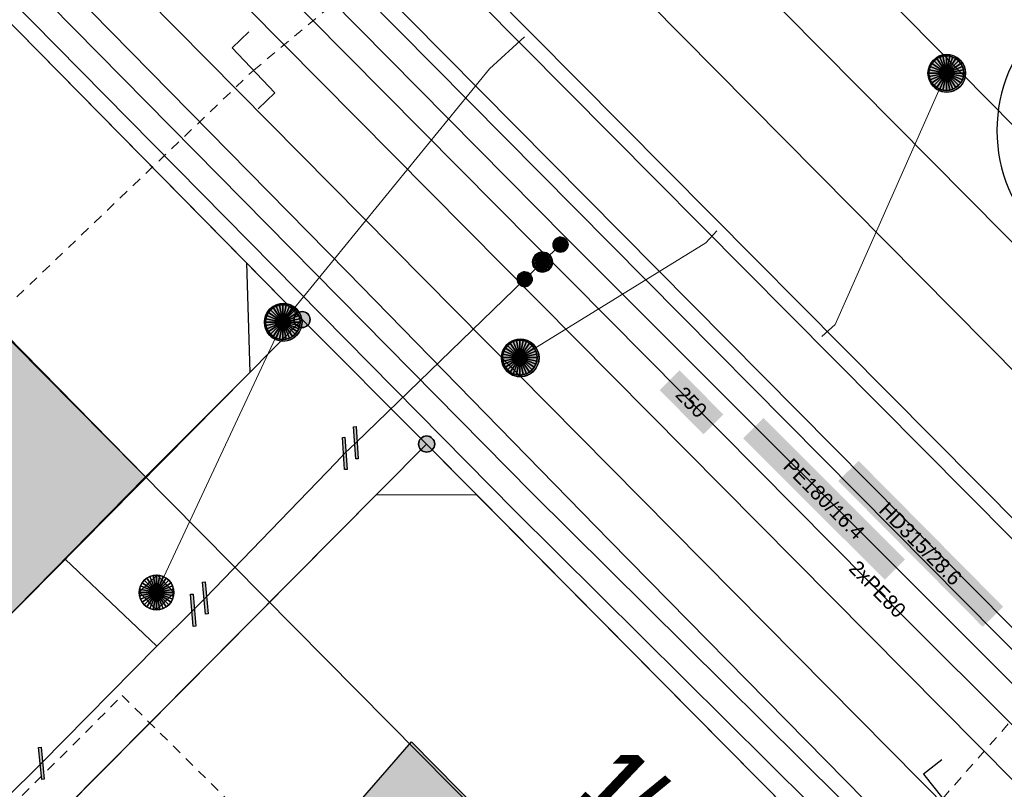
# Model space of a CAD drawing. Header units: metres. Extents: x 2695560 to 2696939, y 1260491 to 1262050.
# Tile 437 of 656: x 2695955 to 2695975, y 1261001 to 1261017. Entities that reach past the tile are written whole.
import ezdxf

# ---------------------------------------------------------------- set-up
doc = ezdxf.new("R2010")
doc.units = ezdxf.units.M
doc.linetypes.add('AUSGEZOGEN', pattern=[0])
doc.linetypes.add('VERDECKT2_S2', pattern=[0.36, 0.2, -0.16])
for name, color, linetype in [('XR$1$AV_Gebäudeflächen (BB)', 7, 'AUSGEZOGEN'), ('XR$1$AV_Grenzpunkte', 7, 'AUSGEZOGEN'), ('XR$1$AV_Grundstück-Nr.', 7, 'AUSGEZOGEN'), ('XR$1$AV_Linien (BB)', 7, 'AUSGEZOGEN'), ('XR$1$AW_LK_Schachtdeckel', 24, 'AUSGEZOGEN'), ('XR$1$AW_LK_Zwischenpunkt', 24, 'AUSGEZOGEN'), ('XR$1$GA_LK_Absperrarmatur', 32, 'AUSGEZOGEN'), ('XR$1$GA_LK_Rohrleitungsteil', 32, 'AUSGEZOGEN'), ('XR$1$GR_Baum', 94, 'AUSGEZOGEN'), ('XR$1$Liegenschaftsgrenzen', 7, 'AUSGEZOGEN'), ('XR$1$PFAV', 255, 'AUSGEZOGEN'), ('XR$1$PFAW', 255, 'AUSGEZOGEN'), ('XR$1$PFGA', 255, 'AUSGEZOGEN'), ('XR$1$RP_Abstandslinie', 7, 'AUSGEZOGEN')]:
    doc.layers.add(name, color=color, linetype=linetype)
for name, color, linetype, lineweight in [('XR$2$ABW-Linie-M-ungenau-tot', 6, 'AUSGEZOGEN', 18), ('XR$2$ABW-Linie-R-genau', 4, 'AUSGEZOGEN', 18), ('XR$2$ABW-Linie-R-ungenau', 4, 'VERDECKT2_S2', 18), ('XR$2$ABW-LinieFlaeche-R-genau', 4, 'AUSGEZOGEN', 18), ('XR$2$ABW-Punkt', 6, 'AUSGEZOGEN', 18), ('XR$2$ELE-Flaeche-oberirdisch', 1, 'AUSGEZOGEN', 18), ('XR$2$ELE-LinieFlaeche-genau', 1, 'AUSGEZOGEN', 18), ('XR$2$GAS-Linie-genau', 12, 'AUSGEZOGEN', 18), ('XR$2$GAS-LinieFlaeche-genau', 12, 'AUSGEZOGEN', 18), ('XR$2$GAS-Punkt', 12, 'AUSGEZOGEN', 18), ('XR$2$KOM-Linie-U-genau', 91, 'AUSGEZOGEN', 18), ('XR$2$WAS-Linie-genau', 5, 'AUSGEZOGEN', 18), ('XR$2$WAS-Linie-ungenau', 5, 'VERDECKT2_S2', 18), ('XR$2$WEI-Text', 59, 'AUSGEZOGEN', 18)]:
    doc.layers.add(name, color=color, linetype=linetype, lineweight=lineweight)
doc.styles.add('ARIAL', font='arial.ttf')
doc.styles.add('TXT', font='txt')

# ---------------------------------------------------------------- blocks, each defined once
blk = doc.blocks.new('COMPLEXOBJECT_640')
at = {"layer": 'XR$1$AV_Linien (BB)', "color": 7, "linetype": 'AUSGEZOGEN', "transparency": 33554687}
blk.add_line((5861.945, 11113.508), (5974.447, 10999.729), dxfattribs=at)
blk = doc.blocks.new('COMPLEXOBJECT_677')
at = {"layer": 'XR$1$AV_Linien (BB)', "color": 7, "linetype": 'AUSGEZOGEN', "transparency": 33554687}
blk.add_line((5963.713, 11007.306), (5974.95, 10995.95), dxfattribs=at)
blk = doc.blocks.new('COMPLEXOBJECT_694')
at = {"layer": 'XR$1$AV_Linien (BB)', "color": 7, "linetype": 'AUSGEZOGEN', "transparency": 33554687}
blk.add_lwpolyline([(5912.247, 11077.728), (5935.776, 11053.992), (5977.849, 11011.384)], dxfattribs=at)
blk = doc.blocks.new('COMPLEXOBJECT_1191')
at = {"layer": 'XR$1$Liegenschaftsgrenzen', "color": 7, "linetype": 'AUSGEZOGEN', "transparency": 33554687}
blk.add_line((5962.71, 11008.32), (5974.95, 10995.95), dxfattribs=at)
blk = doc.blocks.new('BAV15')
at = {"layer": 'XR$1$PFAV', "transparency": 33554687}
blk.add_hatch(color=7, dxfattribs=at).paths.add_polyline_path([(0.5, 0), (0.49, 0.101), (0.459, 0.197), (0.41, 0.286), (0.344, 0.362), (0.264, 0.424), (0.174, 0.469), (0.076, 0.494), (-0.025, 0.499), (-0.125, 0.484), (-0.22, 0.449), (-0.306, 0.395), (-0.379, 0.326), (-0.437, 0.243), (-0.477, 0.15), (-0.497, 0.051), (-0.497, -0.051), (-0.477, -0.15), (-0.437, -0.243), (-0.379, -0.326), (-0.306, -0.395), (-0.22, -0.449), (-0.125, -0.484), (-0.025, -0.499), (0.076, -0.494), (0.174, -0.469), (0.264, -0.424), (0.344, -0.362), (0.41, -0.286), (0.459, -0.197), (0.49, -0.101)])
at = {"color": 7, "transparency": 33554687}
for start, end in [(90, 270), (270, 90)]:
    blk.add_arc((0, 0), 0.5, start, end, dxfattribs=at)
at = {"layer": 'XR$1$PFAV', "transparency": 33554687}
blk.add_circle((0, 0), 0.5, dxfattribs=at)
blk = doc.blocks.new('WBGR1')
at = {"color": 94, "transparency": 33554687}
for radius, start, end in [(1, 90, 270), (1, 270, 90), (0.05, 90, 270), (0.05, 270, 90)]:
    blk.add_arc((0, 0), radius, start, end, dxfattribs=at)
blk = doc.blocks.new('BAW2093')
at = {"transparency": 33554687}
blk.add_lwpolyline([(-0.375, -0.5), (0, -0.5), (0, 0.5), (0.375, 0.5)], dxfattribs=at)
blk = doc.blocks.new('BAW2088')
at = {"layer": 'XR$1$PFAW', "transparency": 33554687}
blk.add_hatch(color=253, dxfattribs=at).paths.add_polyline_path([(0.51, 0), (0.5, 0.101), (0.47, 0.197), (0.421, 0.286), (0.355, 0.362), (0.275, 0.424), (0.184, 0.469), (0.086, 0.494), (-0.015, 0.499), (-0.115, 0.484), (-0.21, 0.449), (-0.296, 0.395), (-0.369, 0.326), (-0.427, 0.243), (-0.467, 0.15), (-0.487, 0.051), (-0.487, -0.051), (-0.467, -0.15), (-0.427, -0.243), (-0.369, -0.326), (-0.296, -0.395), (-0.21, -0.449), (-0.115, -0.484), (-0.015, -0.499), (0.086, -0.494), (0.184, -0.469), (0.275, -0.424), (0.355, -0.362), (0.421, -0.286), (0.47, -0.197), (0.5, -0.101)])
at = {"transparency": 33554687}
for start, end in [(91.1948, 268.8052), (268.8052, 91.1948)]:
    blk.add_arc((0.01, 0), 0.5, start, end, dxfattribs=at)
at = {"layer": 'XR$1$PFAW', "transparency": 33554687}
blk.add_circle((0.01, 0), 0.5, dxfattribs=at)
blk = doc.blocks.new('BAW2089')
at = {"layer": 'XR$1$PFAW', "transparency": 33554687}
blk.add_hatch(color=7, dxfattribs=at).paths.add_polyline_path([(-0.5, 0.5), (-0.5, -0.5), (0.5, -0.5), (0.5, 0.5)])
at = {"transparency": 33554687}
blk.add_lwpolyline([(-0.5, 0.5), (0.5, 0.5), (0.5, -0.5), (-0.5, -0.5), (-0.5, 0.5)], close=True, dxfattribs=at)
at = {"layer": 'XR$1$PFAW', "transparency": 33554687}
blk.add_lwpolyline([(-0.5, 0.5), (0.5, 0.5), (0.5, -0.5), (-0.5, -0.5), (-0.5, 0.5)], close=True, dxfattribs=at)
blk = doc.blocks.new('BGA2013')
at = {"transparency": 33554687}
blk.add_hatch(color=36, dxfattribs=at).paths.add_polyline_path([(-0.291, -0.409), (0.352, 0.357), (0.291, 0.409), (-0.352, -0.357)])
at = {"color": 32, "transparency": 33554687}
blk.add_lwpolyline([(-0.291, -0.409), (-0.352, -0.357), (0.291, 0.409), (0.352, 0.357), (-0.291, -0.409)], close=True, dxfattribs=at)
blk = doc.blocks.new('BGA965')
at = {"layer": 'XR$1$PFGA', "transparency": 33554687}
blk.add_hatch(color=7, dxfattribs=at).paths.add_polyline_path([(0.5, 0), (0.49, 0.101), (0.459, 0.197), (0.41, 0.286), (0.344, 0.362), (0.264, 0.424), (0.174, 0.469), (0.076, 0.494), (-0.025, 0.499), (-0.125, 0.484), (-0.22, 0.449), (-0.306, 0.395), (-0.379, 0.326), (-0.437, 0.243), (-0.477, 0.15), (-0.497, 0.051), (-0.497, -0.051), (-0.477, -0.15), (-0.437, -0.243), (-0.379, -0.326), (-0.306, -0.395), (-0.22, -0.449), (-0.125, -0.484), (-0.025, -0.499), (0.076, -0.494), (0.174, -0.469), (0.264, -0.424), (0.344, -0.362), (0.41, -0.286), (0.459, -0.197), (0.49, -0.101)])
at = {"color": 32, "transparency": 33554687}
blk.add_line((0, 0.5), (0, -0.5), dxfattribs=at)
for start, end in [(90, 270), (270, 90)]:
    blk.add_arc((0, 0), 0.5, start, end, dxfattribs=at)
at = {"layer": 'XR$1$PFGA', "transparency": 33554687}
blk.add_circle((0, 0), 0.5, dxfattribs=at)
blk = doc.blocks.new('GAS-ABSPERRORGAN')
at = {"layer": 'XR$2$GAS-Punkt', "linetype": 'AUSGEZOGEN', "lineweight": 25, "transparency": 33554687}
blk.add_line((0, 200, 2500), (0, -200, 2500), dxfattribs=at)
for points in [[(0, 200, 2500), (0, 0, 2500), (-39, 196, 2500)], [(0, 200), (0, 0), (-39, 196)], [(0, 200, 2500), (0, 200), (-39, 196), (-39, 196, 2500)], [(39, 196, 2500), (0, 0, 2500), (0, 200, 2500)], [(39, 196), (0, 0), (0, 200)], [(39, 196, 2500), (39, 196), (0, 200), (0, 200, 2500)], [(-196, 39, 2500), (0, 0, 2500), (-200, 0, 2500)], [(-196, 39), (0, 0), (-200, 0)], [(-196, 39, 2500), (-196, 39), (-200, 0), (-200, 0, 2500)], [(-200, 0, 2500), (0, 0, 2500), (-196, -39, 2500)], [(-200, 0), (0, 0), (-196, -39)], [(-185, 77, 2500), (0, 0, 2500), (-196, 39, 2500)], [(-185, 77), (0, 0), (-196, 39)], [(-185, 77, 2500), (-185, 77), (-196, 39), (-196, 39, 2500)], [(-196, -39, 2500), (0, 0, 2500), (-185, -77, 2500)], [(-196, -39), (0, 0), (-185, -77)], [(-166, 111, 2500), (0, 0, 2500), (-185, 77, 2500)], [(-166, 111), (0, 0), (-185, 77)], [(-166, 111, 2500), (-166, 111), (-185, 77), (-185, 77, 2500)], [(-185, -77, 2500), (0, 0, 2500), (-166, -111, 2500)], [(-185, -77), (0, 0), (-166, -111)], [(-141, 141, 2500), (0, 0, 2500), (-166, 111, 2500)], [(-141, 141), (0, 0), (-166, 111)], [(-141, 141, 2500), (-141, 141), (-166, 111), (-166, 111, 2500)], [(-166, -111, 2500), (0, 0, 2500), (-141, -141, 2500)], [(-166, -111), (0, 0), (-141, -141)], [(-111, 166, 2500), (0, 0, 2500), (-141, 141, 2500)], [(-111, 166), (0, 0), (-141, 141)], [(-111, 166, 2500), (-111, 166), (-141, 141), (-141, 141, 2500)], [(-141, -141, 2500), (0, 0, 2500), (-111, -166, 2500)], [(-141, -141), (0, 0), (-111, -166)], [(-77, 185, 2500), (0, 0, 2500), (-111, 166, 2500)], [(-77, 185), (0, 0), (-111, 166)], [(-77, 185, 2500), (-77, 185), (-111, 166), (-111, 166, 2500)], [(-111, -166, 2500), (0, 0, 2500), (-77, -185, 2500)], [(-111, -166), (0, 0), (-77, -185)], [(-39, 196, 2500), (0, 0, 2500), (-77, 185, 2500)], [(-39, 196), (0, 0), (-77, 185)], [(-39, 196, 2500), (-39, 196), (-77, 185), (-77, 185, 2500)], [(-77, -185, 2500), (0, 0, 2500), (-39, -196, 2500)], [(-77, -185), (0, 0), (-39, -196)], [(-39, -196, 2500), (0, 0, 2500), (0, -200, 2500)], [(-39, -196), (0, 0), (0, -200)], [(77, 185, 2500), (0, 0, 2500), (39, 196, 2500)], [(77, 185), (0, 0), (39, 196)], [(111, 166, 2500), (0, 0, 2500), (77, 185, 2500)], [(111, 166), (0, 0), (77, 185)], [(141, 141, 2500), (0, 0, 2500), (111, 166, 2500)], [(141, 141), (0, 0), (111, 166)], [(166, 111, 2500), (0, 0, 2500), (141, 141, 2500)], [(166, 111), (0, 0), (141, 141)], [(185, 77, 2500), (0, 0, 2500), (166, 111, 2500)], [(185, 77), (0, 0), (166, 111)], [(196, 39, 2500), (0, 0, 2500), (185, 77, 2500)], [(196, 39), (0, 0), (185, 77)], [(200, 0, 2500), (0, 0, 2500), (196, 39, 2500)], [(200, 0), (0, 0), (196, 39)], [(0, -200, 2500), (0, 0, 2500), (39, -196, 2500)], [(39, -196, 2500), (0, 0, 2500), (77, -185, 2500)], [(77, -185, 2500), (0, 0, 2500), (111, -166, 2500)], [(111, -166, 2500), (0, 0, 2500), (141, -141, 2500)], [(141, -141, 2500), (0, 0, 2500), (166, -111, 2500)], [(166, -111, 2500), (0, 0, 2500), (185, -77, 2500)], [(185, -77, 2500), (0, 0, 2500), (196, -39, 2500)], [(196, -39, 2500), (0, 0, 2500), (200, 0, 2500)], [(0, -200), (0, 0), (39, -196)], [(39, -196), (0, 0), (77, -185)], [(77, -185), (0, 0), (111, -166)], [(111, -166), (0, 0), (141, -141)], [(141, -141), (0, 0), (166, -111)], [(166, -111), (0, 0), (185, -77)], [(185, -77), (0, 0), (196, -39)], [(196, -39), (0, 0), (200, 0)], [(77, 185, 2500), (77, 185), (39, 196), (39, 196, 2500)], [(111, 166, 2500), (111, 166), (77, 185), (77, 185, 2500)], [(141, 141, 2500), (141, 141), (111, 166), (111, 166, 2500)], [(166, 111, 2500), (166, 111), (141, 141), (141, 141, 2500)], [(185, 77, 2500), (185, 77), (166, 111), (166, 111, 2500)], [(196, 39, 2500), (196, 39), (185, 77), (185, 77, 2500)], [(200, 0, 2500), (200, 0), (196, 39), (196, 39, 2500)], [(-200, 0, 2500), (-200, 0), (-196, -39), (-196, -39, 2500)], [(-196, -39, 2500), (-196, -39), (-185, -77), (-185, -77, 2500)], [(-185, -77, 2500), (-185, -77), (-166, -111), (-166, -111, 2500)], [(-166, -111, 2500), (-166, -111), (-141, -141), (-141, -141, 2500)], [(-141, -141, 2500), (-141, -141), (-111, -166), (-111, -166, 2500)], [(-111, -166, 2500), (-111, -166), (-77, -185), (-77, -185, 2500)], [(-77, -185, 2500), (-77, -185), (-39, -196), (-39, -196, 2500)], [(-39, -196, 2500), (-39, -196), (0, -200), (0, -200, 2500)], [(0, -200, 2500), (0, -200), (39, -196), (39, -196, 2500)], [(39, -196, 2500), (39, -196), (77, -185), (77, -185, 2500)], [(77, -185, 2500), (77, -185), (111, -166), (111, -166, 2500)], [(111, -166, 2500), (111, -166), (141, -141), (141, -141, 2500)], [(141, -141, 2500), (141, -141), (166, -111), (166, -111, 2500)], [(166, -111, 2500), (166, -111), (185, -77), (185, -77, 2500)], [(185, -77, 2500), (185, -77), (196, -39), (196, -39, 2500)], [(196, -39, 2500), (196, -39), (200, 0), (200, 0, 2500)]]:
    blk.add_3dface(points, dxfattribs=at)
blk = doc.blocks.new('GAS-BOGEN_VERTIKAL')
at = {"layer": 'XR$2$GAS-Punkt', "linetype": 'AUSGEZOGEN', "true_color": 0xc50000, "transparency": 33554687}
blk.add_hatch(color=12, dxfattribs=at).paths.add_polyline_path([(0, -150), (15, -149), (30, -147), (45, -143), (59, -138), (73, -131), (86, -123), (98, -114), (109, -103), (119, -92), (127, -79), (135, -66), (141, -52), (145, -38), (148, -23), (150, -8), (150, 8), (148, 23), (145, 38), (141, 52), (135, 66), (127, 79), (119, 92), (109, 103), (98, 114), (86, 123), (73, 131), (59, 138), (45, 143), (30, 147), (15, 149), (0, 150), (-15, 149), (-30, 147), (-45, 143), (-59, 138), (-73, 131), (-86, 123), (-98, 114), (-109, 103), (-119, 92), (-127, 79), (-135, 66), (-141, 52), (-145, 38), (-148, 23), (-150, 8), (-150, -8), (-148, -23), (-145, -38), (-141, -52), (-135, -66), (-127, -79), (-119, -92), (-109, -103), (-98, -114), (-86, -123), (-73, -131), (-59, -138), (-45, -143), (-30, -147), (-15, -149)])
at = {"layer": 'XR$2$GAS-Punkt', "linetype": 'AUSGEZOGEN', "lineweight": 25, "transparency": 33554687}
for points in [[(-147, 29, 2500), (0, 0, 2500), (-150, 0, 2500)], [(-147, 29), (0, 0), (-150, 0)], [(-147, 29, 2500), (-147, 29), (-150, 0), (-150, 0, 2500)], [(-150, 0, 2500), (0, 0, 2500), (-147, -29, 2500)], [(-150, 0), (0, 0), (-147, -29)], [(-139, 57, 2500), (0, 0, 2500), (-147, 29, 2500)], [(-139, 57), (0, 0), (-147, 29)], [(-139, 57, 2500), (-139, 57), (-147, 29), (-147, 29, 2500)], [(-147, -29, 2500), (0, 0, 2500), (-139, -57, 2500)], [(-147, -29), (0, 0), (-139, -57)], [(-125, 83, 2500), (0, 0, 2500), (-139, 57, 2500)], [(-125, 83), (0, 0), (-139, 57)], [(-125, 83, 2500), (-125, 83), (-139, 57), (-139, 57, 2500)], [(-139, -57, 2500), (0, 0, 2500), (-125, -83, 2500)], [(-139, -57), (0, 0), (-125, -83)], [(-106, 106, 2500), (0, 0, 2500), (-125, 83, 2500)], [(-106, 106), (0, 0), (-125, 83)], [(-106, 106, 2500), (-106, 106), (-125, 83), (-125, 83, 2500)], [(-125, -83, 2500), (0, 0, 2500), (-106, -106, 2500)], [(-125, -83), (0, 0), (-106, -106)], [(-83, 125, 2500), (0, 0, 2500), (-106, 106, 2500)], [(-83, 125), (0, 0), (-106, 106)], [(-83, 125, 2500), (-83, 125), (-106, 106), (-106, 106, 2500)], [(-106, -106, 2500), (0, 0, 2500), (-83, -125, 2500)], [(-106, -106), (0, 0), (-83, -125)], [(-57, 139, 2500), (0, 0, 2500), (-83, 125, 2500)], [(-57, 139), (0, 0), (-83, 125)], [(-57, 139, 2500), (-57, 139), (-83, 125), (-83, 125, 2500)], [(-83, -125, 2500), (0, 0, 2500), (-57, -139, 2500)], [(-83, -125), (0, 0), (-57, -139)], [(-29, 147, 2500), (0, 0, 2500), (-57, 139, 2500)], [(-29, 147), (0, 0), (-57, 139)], [(-29, 147, 2500), (-29, 147), (-57, 139), (-57, 139, 2500)], [(-57, -139, 2500), (0, 0, 2500), (-29, -147, 2500)], [(-57, -139), (0, 0), (-29, -147)], [(0, 150, 2500), (0, 0, 2500), (-29, 147, 2500)], [(0, 150), (0, 0), (-29, 147)], [(0, 150, 2500), (0, 150), (-29, 147), (-29, 147, 2500)], [(-29, -147, 2500), (0, 0, 2500), (0, -150, 2500)], [(-29, -147), (0, 0), (0, -150)], [(29, 147, 2500), (0, 0, 2500), (0, 150, 2500)], [(29, 147), (0, 0), (0, 150)], [(29, 147, 2500), (29, 147), (0, 150), (0, 150, 2500)], [(57, 139, 2500), (0, 0, 2500), (29, 147, 2500)], [(57, 139), (0, 0), (29, 147)], [(83, 125, 2500), (0, 0, 2500), (57, 139, 2500)], [(83, 125), (0, 0), (57, 139)], [(106, 106, 2500), (0, 0, 2500), (83, 125, 2500)], [(106, 106), (0, 0), (83, 125)], [(125, 83, 2500), (0, 0, 2500), (106, 106, 2500)], [(125, 83), (0, 0), (106, 106)], [(139, 57, 2500), (0, 0, 2500), (125, 83, 2500)], [(139, 57), (0, 0), (125, 83)], [(147, 29, 2500), (0, 0, 2500), (139, 57, 2500)], [(147, 29), (0, 0), (139, 57)], [(150, 0, 2500), (0, 0, 2500), (147, 29, 2500)], [(150, 0), (0, 0), (147, 29)], [(0, -150, 2500), (0, 0, 2500), (29, -147, 2500)], [(29, -147, 2500), (0, 0, 2500), (57, -139, 2500)], [(57, -139, 2500), (0, 0, 2500), (83, -125, 2500)], [(83, -125, 2500), (0, 0, 2500), (106, -106, 2500)], [(106, -106, 2500), (0, 0, 2500), (125, -83, 2500)], [(125, -83, 2500), (0, 0, 2500), (139, -57, 2500)], [(139, -57, 2500), (0, 0, 2500), (147, -29, 2500)], [(147, -29, 2500), (0, 0, 2500), (150, 0, 2500)], [(0, -150), (0, 0), (29, -147)], [(29, -147), (0, 0), (57, -139)], [(57, -139), (0, 0), (83, -125)], [(83, -125), (0, 0), (106, -106)], [(106, -106), (0, 0), (125, -83)], [(125, -83), (0, 0), (139, -57)], [(139, -57), (0, 0), (147, -29)], [(147, -29), (0, 0), (150, 0)], [(57, 139, 2500), (57, 139), (29, 147), (29, 147, 2500)], [(83, 125, 2500), (83, 125), (57, 139), (57, 139, 2500)], [(106, 106, 2500), (106, 106), (83, 125), (83, 125, 2500)], [(125, 83, 2500), (125, 83), (106, 106), (106, 106, 2500)], [(139, 57, 2500), (139, 57), (125, 83), (125, 83, 2500)], [(147, 29, 2500), (147, 29), (139, 57), (139, 57, 2500)], [(150, 0, 2500), (150, 0), (147, 29), (147, 29, 2500)], [(-150, 0, 2500), (-150, 0), (-147, -29), (-147, -29, 2500)], [(-147, -29, 2500), (-147, -29), (-139, -57), (-139, -57, 2500)], [(-139, -57, 2500), (-139, -57), (-125, -83), (-125, -83, 2500)], [(-125, -83, 2500), (-125, -83), (-106, -106), (-106, -106, 2500)], [(-106, -106, 2500), (-106, -106), (-83, -125), (-83, -125, 2500)], [(-83, -125, 2500), (-83, -125), (-57, -139), (-57, -139, 2500)], [(-57, -139, 2500), (-57, -139), (-29, -147), (-29, -147, 2500)], [(-29, -147, 2500), (-29, -147), (0, -150), (0, -150, 2500)], [(0, -150, 2500), (0, -150), (29, -147), (29, -147, 2500)], [(29, -147, 2500), (29, -147), (57, -139), (57, -139, 2500)], [(57, -139, 2500), (57, -139), (83, -125), (83, -125, 2500)], [(83, -125, 2500), (83, -125), (106, -106), (106, -106, 2500)], [(106, -106, 2500), (106, -106), (125, -83), (125, -83, 2500)], [(125, -83, 2500), (125, -83), (139, -57), (139, -57, 2500)], [(139, -57, 2500), (139, -57), (147, -29), (147, -29, 2500)], [(147, -29, 2500), (147, -29), (150, 0), (150, 0, 2500)]]:
    blk.add_3dface(points, dxfattribs=at)
blk = doc.blocks.new('ABW-SCHLAMMSAMMLER_RUND')
at = {"layer": 'XR$2$ABW-Punkt', "linetype": 'AUSGEZOGEN', "lineweight": 13, "transparency": 33554687}
for p, q in [((-70, 75, 2500), (70, 75, 2500)), ((-70, -75, 2500), (70, -75, 2500))]:
    blk.add_line(p, q, dxfattribs=at)
blk.add_polyline3d([(90, 0, 2500), (0, 0, 2500), (-90, 0, 2500)], dxfattribs=at)
at = {"layer": 'XR$2$ABW-Punkt', "linetype": 'AUSGEZOGEN', "lineweight": 25, "transparency": 33554687}
for points in [[(-147, 29, 2500), (0, 0, 2500), (-150, 0, 2500)], [(-147, 29), (0, 0), (-150, 0)], [(-147, 29, 2500), (-147, 29), (-150, 0), (-150, 0, 2500)], [(-150, 0, 2500), (0, 0, 2500), (-147, -29, 2500)], [(-150, 0), (0, 0), (-147, -29)], [(-139, 57, 2500), (0, 0, 2500), (-147, 29, 2500)], [(-139, 57), (0, 0), (-147, 29)], [(-139, 57, 2500), (-139, 57), (-147, 29), (-147, 29, 2500)], [(-147, -29, 2500), (0, 0, 2500), (-139, -57, 2500)], [(-147, -29), (0, 0), (-139, -57)], [(-125, 83, 2500), (0, 0, 2500), (-139, 57, 2500)], [(-125, 83), (0, 0), (-139, 57)], [(-125, 83, 2500), (-125, 83), (-139, 57), (-139, 57, 2500)], [(-139, -57, 2500), (0, 0, 2500), (-125, -83, 2500)], [(-139, -57), (0, 0), (-125, -83)], [(-106, 106, 2500), (0, 0, 2500), (-125, 83, 2500)], [(-106, 106), (0, 0), (-125, 83)], [(-106, 106, 2500), (-106, 106), (-125, 83), (-125, 83, 2500)], [(-125, -83, 2500), (0, 0, 2500), (-106, -106, 2500)], [(-125, -83), (0, 0), (-106, -106)], [(-83, 125, 2500), (0, 0, 2500), (-106, 106, 2500)], [(-83, 125), (0, 0), (-106, 106)], [(-83, 125, 2500), (-83, 125), (-106, 106), (-106, 106, 2500)], [(-106, -106, 2500), (0, 0, 2500), (-83, -125, 2500)], [(-106, -106), (0, 0), (-83, -125)], [(-57, 139, 2500), (0, 0, 2500), (-83, 125, 2500)], [(-57, 139), (0, 0), (-83, 125)], [(-57, 139, 2500), (-57, 139), (-83, 125), (-83, 125, 2500)], [(-83, -125, 2500), (0, 0, 2500), (-57, -139, 2500)], [(-83, -125), (0, 0), (-57, -139)], [(-29, 147, 2500), (0, 0, 2500), (-57, 139, 2500)], [(-29, 147), (0, 0), (-57, 139)], [(-29, 147, 2500), (-29, 147), (-57, 139), (-57, 139, 2500)], [(-57, -139, 2500), (0, 0, 2500), (-29, -147, 2500)], [(-57, -139), (0, 0), (-29, -147)], [(0, 150, 2500), (0, 0, 2500), (-29, 147, 2500)], [(0, 150), (0, 0), (-29, 147)], [(0, 150, 2500), (0, 150), (-29, 147), (-29, 147, 2500)], [(-29, -147, 2500), (0, 0, 2500), (0, -150, 2500)], [(-29, -147), (0, 0), (0, -150)], [(29, 147, 2500), (0, 0, 2500), (0, 150, 2500)], [(29, 147), (0, 0), (0, 150)], [(29, 147, 2500), (29, 147), (0, 150), (0, 150, 2500)], [(57, 139, 2500), (0, 0, 2500), (29, 147, 2500)], [(57, 139), (0, 0), (29, 147)], [(83, 125, 2500), (0, 0, 2500), (57, 139, 2500)], [(83, 125), (0, 0), (57, 139)], [(106, 106, 2500), (0, 0, 2500), (83, 125, 2500)], [(106, 106), (0, 0), (83, 125)], [(125, 83, 2500), (0, 0, 2500), (106, 106, 2500)], [(125, 83), (0, 0), (106, 106)], [(139, 57, 2500), (0, 0, 2500), (125, 83, 2500)], [(139, 57), (0, 0), (125, 83)], [(147, 29, 2500), (0, 0, 2500), (139, 57, 2500)], [(147, 29), (0, 0), (139, 57)], [(150, 0, 2500), (0, 0, 2500), (147, 29, 2500)], [(150, 0), (0, 0), (147, 29)], [(0, -150, 2500), (0, 0, 2500), (29, -147, 2500)], [(29, -147, 2500), (0, 0, 2500), (57, -139, 2500)], [(57, -139, 2500), (0, 0, 2500), (83, -125, 2500)], [(83, -125, 2500), (0, 0, 2500), (106, -106, 2500)], [(106, -106, 2500), (0, 0, 2500), (125, -83, 2500)], [(125, -83, 2500), (0, 0, 2500), (139, -57, 2500)], [(139, -57, 2500), (0, 0, 2500), (147, -29, 2500)], [(147, -29, 2500), (0, 0, 2500), (150, 0, 2500)], [(0, -150), (0, 0), (29, -147)], [(29, -147), (0, 0), (57, -139)], [(57, -139), (0, 0), (83, -125)], [(83, -125), (0, 0), (106, -106)], [(106, -106), (0, 0), (125, -83)], [(125, -83), (0, 0), (139, -57)], [(139, -57), (0, 0), (147, -29)], [(147, -29), (0, 0), (150, 0)], [(57, 139, 2500), (57, 139), (29, 147), (29, 147, 2500)], [(83, 125, 2500), (83, 125), (57, 139), (57, 139, 2500)], [(106, 106, 2500), (106, 106), (83, 125), (83, 125, 2500)], [(125, 83, 2500), (125, 83), (106, 106), (106, 106, 2500)], [(139, 57, 2500), (139, 57), (125, 83), (125, 83, 2500)], [(147, 29, 2500), (147, 29), (139, 57), (139, 57, 2500)], [(150, 0, 2500), (150, 0), (147, 29), (147, 29, 2500)], [(-150, 0, 2500), (-150, 0), (-147, -29), (-147, -29, 2500)], [(-147, -29, 2500), (-147, -29), (-139, -57), (-139, -57, 2500)], [(-139, -57, 2500), (-139, -57), (-125, -83), (-125, -83, 2500)], [(-125, -83, 2500), (-125, -83), (-106, -106), (-106, -106, 2500)], [(-106, -106, 2500), (-106, -106), (-83, -125), (-83, -125, 2500)], [(-83, -125, 2500), (-83, -125), (-57, -139), (-57, -139, 2500)], [(-57, -139, 2500), (-57, -139), (-29, -147), (-29, -147, 2500)], [(-29, -147, 2500), (-29, -147), (0, -150), (0, -150, 2500)], [(0, -150, 2500), (0, -150), (29, -147), (29, -147, 2500)], [(29, -147, 2500), (29, -147), (57, -139), (57, -139, 2500)], [(57, -139, 2500), (57, -139), (83, -125), (83, -125, 2500)], [(83, -125, 2500), (83, -125), (106, -106), (106, -106, 2500)], [(106, -106, 2500), (106, -106), (125, -83), (125, -83, 2500)], [(125, -83, 2500), (125, -83), (139, -57), (139, -57, 2500)], [(139, -57, 2500), (139, -57), (147, -29), (147, -29, 2500)], [(147, -29, 2500), (147, -29), (150, 0), (150, 0, 2500)]]:
    blk.add_3dface(points, dxfattribs=at)
blk = doc.blocks.new('ABW-EINLAUFSCHACHT_RUND')
at = {"layer": 'XR$2$ABW-Linie-M-ungenau-tot', "linetype": 'AUSGEZOGEN', "lineweight": 25, "transparency": 33554687}
for points in [[(-147, 29, 2500), (0, 0, 2500), (-150, 0, 2500)], [(-147, 29), (0, 0), (-150, 0)], [(-147, 29, 2500), (-147, 29), (-150, 0), (-150, 0, 2500)], [(-150, 0, 2500), (0, 0, 2500), (-147, -29, 2500)], [(-150, 0), (0, 0), (-147, -29)], [(-150, 0, 2500), (-150, 0), (-147, -29), (-147, -29, 2500)], [(-139, 57, 2500), (0, 0, 2500), (-147, 29, 2500)], [(-139, 57), (0, 0), (-147, 29)], [(-139, 57, 2500), (-139, 57), (-147, 29), (-147, 29, 2500)], [(-147, -29, 2500), (0, 0, 2500), (-139, -57, 2500)], [(-147, -29), (0, 0), (-139, -57)], [(-125, 83, 2500), (0, 0, 2500), (-139, 57, 2500)], [(-125, 83), (0, 0), (-139, 57)], [(-125, 83, 2500), (-125, 83), (-139, 57), (-139, 57, 2500)], [(-139, -57, 2500), (0, 0, 2500), (-125, -83, 2500)], [(-139, -57), (0, 0), (-125, -83)], [(-106, 106, 2500), (0, 0, 2500), (-125, 83, 2500)], [(-106, 106), (0, 0), (-125, 83)], [(-106, 106, 2500), (-106, 106), (-125, 83), (-125, 83, 2500)], [(-125, -83, 2500), (0, 0, 2500), (-106, -106, 2500)], [(-125, -83), (0, 0), (-106, -106)], [(-83, 125, 2500), (0, 0, 2500), (-106, 106, 2500)], [(-83, 125), (0, 0), (-106, 106)], [(-83, 125, 2500), (-83, 125), (-106, 106), (-106, 106, 2500)], [(-106, -106, 2500), (0, 0, 2500), (-83, -125, 2500)], [(-106, -106), (0, 0), (-83, -125)], [(-57, 139, 2500), (0, 0, 2500), (-83, 125, 2500)], [(-57, 139), (0, 0), (-83, 125)], [(-57, 139, 2500), (-57, 139), (-83, 125), (-83, 125, 2500)], [(-83, -125, 2500), (0, 0, 2500), (-57, -139, 2500)], [(-83, -125), (0, 0), (-57, -139)], [(-29, 147, 2500), (0, 0, 2500), (-57, 139, 2500)], [(-29, 147), (0, 0), (-57, 139)], [(-29, 147, 2500), (-29, 147), (-57, 139), (-57, 139, 2500)], [(-57, -139, 2500), (0, 0, 2500), (-29, -147, 2500)], [(-57, -139), (0, 0), (-29, -147)], [(0, 150, 2500), (0, 0, 2500), (-29, 147, 2500)], [(0, 150), (0, 0), (-29, 147)], [(0, 150, 2500), (0, 150), (-29, 147), (-29, 147, 2500)], [(-29, -147, 2500), (0, 0, 2500), (0, -150, 2500)], [(-29, -147), (0, 0), (0, -150)], [(29, 147, 2500), (0, 0, 2500), (0, 150, 2500)], [(29, 147), (0, 0), (0, 150)], [(29, 147, 2500), (29, 147), (0, 150), (0, 150, 2500)], [(57, 139, 2500), (0, 0, 2500), (29, 147, 2500)], [(57, 139), (0, 0), (29, 147)], [(83, 125, 2500), (0, 0, 2500), (57, 139, 2500)], [(83, 125), (0, 0), (57, 139)], [(106, 106, 2500), (0, 0, 2500), (83, 125, 2500)], [(106, 106), (0, 0), (83, 125)], [(125, 83, 2500), (0, 0, 2500), (106, 106, 2500)], [(125, 83), (0, 0), (106, 106)], [(139, 57, 2500), (0, 0, 2500), (125, 83, 2500)], [(139, 57), (0, 0), (125, 83)], [(147, 29, 2500), (0, 0, 2500), (139, 57, 2500)], [(147, 29), (0, 0), (139, 57)], [(150, 0, 2500), (0, 0, 2500), (147, 29, 2500)], [(150, 0), (0, 0), (147, 29)], [(0, -150, 2500), (0, 0, 2500), (29, -147, 2500)], [(29, -147, 2500), (0, 0, 2500), (57, -139, 2500)], [(57, -139, 2500), (0, 0, 2500), (83, -125, 2500)], [(83, -125, 2500), (0, 0, 2500), (106, -106, 2500)], [(106, -106, 2500), (0, 0, 2500), (125, -83, 2500)], [(125, -83, 2500), (0, 0, 2500), (139, -57, 2500)], [(139, -57, 2500), (0, 0, 2500), (147, -29, 2500)], [(147, -29, 2500), (0, 0, 2500), (150, 0, 2500)], [(0, -150), (0, 0), (29, -147)], [(29, -147), (0, 0), (57, -139)], [(57, -139), (0, 0), (83, -125)], [(83, -125), (0, 0), (106, -106)], [(106, -106), (0, 0), (125, -83)], [(125, -83), (0, 0), (139, -57)], [(139, -57), (0, 0), (147, -29)], [(147, -29), (0, 0), (150, 0)], [(57, 139, 2500), (57, 139), (29, 147), (29, 147, 2500)], [(83, 125, 2500), (83, 125), (57, 139), (57, 139, 2500)], [(106, 106, 2500), (106, 106), (83, 125), (83, 125, 2500)], [(125, 83, 2500), (125, 83), (106, 106), (106, 106, 2500)], [(139, 57, 2500), (139, 57), (125, 83), (125, 83, 2500)], [(147, 29, 2500), (147, 29), (139, 57), (139, 57, 2500)], [(150, 0, 2500), (150, 0), (147, 29), (147, 29, 2500)], [(147, -29, 2500), (147, -29), (150, 0), (150, 0, 2500)], [(-147, -29, 2500), (-147, -29), (-139, -57), (-139, -57, 2500)], [(-139, -57, 2500), (-139, -57), (-125, -83), (-125, -83, 2500)], [(-125, -83, 2500), (-125, -83), (-106, -106), (-106, -106, 2500)], [(-106, -106, 2500), (-106, -106), (-83, -125), (-83, -125, 2500)], [(-83, -125, 2500), (-83, -125), (-57, -139), (-57, -139, 2500)], [(-57, -139, 2500), (-57, -139), (-29, -147), (-29, -147, 2500)], [(-29, -147, 2500), (-29, -147), (0, -150), (0, -150, 2500)], [(0, -150, 2500), (0, -150), (29, -147), (29, -147, 2500)], [(29, -147, 2500), (29, -147), (57, -139), (57, -139, 2500)], [(57, -139, 2500), (57, -139), (83, -125), (83, -125, 2500)], [(83, -125, 2500), (83, -125), (106, -106), (106, -106, 2500)], [(106, -106, 2500), (106, -106), (125, -83), (125, -83, 2500)], [(125, -83, 2500), (125, -83), (139, -57), (139, -57, 2500)], [(139, -57, 2500), (139, -57), (147, -29), (147, -29, 2500)]]:
    blk.add_3dface(points, dxfattribs=at)
blk = doc.blocks.new('ABW-DECKEL')
at = {"layer": 'XR$2$ABW-Punkt', "linetype": 'AUSGEZOGEN', "lineweight": 25, "transparency": 33554687}
for points in [[(-247, 247, 2500), (0, 0, 2500), (-291, 194, 2500)], [(-247, 247), (0, 0), (-291, 194)], [(-247, 247, 2500), (-247, 247), (-291, 194), (-291, 194, 2500)], [(-194, 291, 2500), (0, 0, 2500), (-247, 247, 2500)], [(-194, 291), (0, 0), (-247, 247)], [(-194, 291, 2500), (-194, 291), (-247, 247), (-247, 247, 2500)], [(-134, 323, 2500), (0, 0, 2500), (-194, 291, 2500)], [(-134, 323), (0, 0), (-194, 291)], [(-134, 323, 2500), (-134, 323), (-194, 291), (-194, 291, 2500)], [(-68, 343, 2500), (0, 0, 2500), (-134, 323, 2500)], [(-68, 343), (0, 0), (-134, 323)], [(-68, 343, 2500), (-68, 343), (-134, 323), (-134, 323, 2500)], [(0, 350, 2500), (0, 0, 2500), (-68, 343, 2500)], [(0, 350), (0, 0), (-68, 343)], [(0, 350, 2500), (0, 350), (-68, 343), (-68, 343, 2500)], [(68, 343, 2500), (0, 0, 2500), (0, 350, 2500)], [(68, 343), (0, 0), (0, 350)], [(68, 343, 2500), (68, 343), (0, 350), (0, 350, 2500)], [(134, 323, 2500), (0, 0, 2500), (68, 343, 2500)], [(134, 323), (0, 0), (68, 343)], [(194, 291, 2500), (0, 0, 2500), (134, 323, 2500)], [(194, 291), (0, 0), (134, 323)], [(247, 247, 2500), (0, 0, 2500), (194, 291, 2500)], [(247, 247), (0, 0), (194, 291)], [(291, 194, 2500), (0, 0, 2500), (247, 247, 2500)], [(291, 194), (0, 0), (247, 247)], [(134, 323, 2500), (134, 323), (68, 343), (68, 343, 2500)], [(194, 291, 2500), (194, 291), (134, 323), (134, 323, 2500)], [(247, 247, 2500), (247, 247), (194, 291), (194, 291, 2500)], [(291, 194, 2500), (291, 194), (247, 247), (247, 247, 2500)], [(-343, 68, 2500), (0, 0, 2500), (-350, 0, 2500)], [(-343, 68), (0, 0), (-350, 0)], [(-343, 68, 2500), (-343, 68), (-350, 0), (-350, 0, 2500)], [(-350, 0, 2500), (0, 0, 2500), (-343, -68, 2500)], [(-350, 0), (0, 0), (-343, -68)], [(-323, 134, 2500), (0, 0, 2500), (-343, 68, 2500)], [(-323, 134), (0, 0), (-343, 68)], [(-323, 134, 2500), (-323, 134), (-343, 68), (-343, 68, 2500)], [(-343, -68, 2500), (0, 0, 2500), (-323, -134, 2500)], [(-343, -68), (0, 0), (-323, -134)], [(-291, 194, 2500), (0, 0, 2500), (-323, 134, 2500)], [(-291, 194), (0, 0), (-323, 134)], [(-291, 194, 2500), (-291, 194), (-323, 134), (-323, 134, 2500)], [(-323, -134, 2500), (0, 0, 2500), (-291, -194, 2500)], [(-323, -134), (0, 0), (-291, -194)], [(-291, -194, 2500), (0, 0, 2500), (-247, -247, 2500)], [(-291, -194), (0, 0), (-247, -247)], [(-247, -247, 2500), (0, 0, 2500), (-194, -291, 2500)], [(-247, -247), (0, 0), (-194, -291)], [(-194, -291, 2500), (0, 0, 2500), (-134, -323, 2500)], [(-194, -291), (0, 0), (-134, -323)], [(-134, -323, 2500), (0, 0, 2500), (-68, -343, 2500)], [(-134, -323), (0, 0), (-68, -343)], [(-68, -343, 2500), (0, 0, 2500), (0, -350, 2500)], [(-68, -343), (0, 0), (0, -350)], [(323, 134, 2500), (0, 0, 2500), (291, 194, 2500)], [(323, 134), (0, 0), (291, 194)], [(343, 68, 2500), (0, 0, 2500), (323, 134, 2500)], [(343, 68), (0, 0), (323, 134)], [(350, 0, 2500), (0, 0, 2500), (343, 68, 2500)], [(350, 0), (0, 0), (343, 68)], [(0, -350, 2500), (0, 0, 2500), (68, -343, 2500)], [(68, -343, 2500), (0, 0, 2500), (134, -323, 2500)], [(134, -323, 2500), (0, 0, 2500), (194, -291, 2500)], [(194, -291, 2500), (0, 0, 2500), (247, -247, 2500)], [(247, -247, 2500), (0, 0, 2500), (291, -194, 2500)], [(291, -194, 2500), (0, 0, 2500), (323, -134, 2500)], [(323, -134, 2500), (0, 0, 2500), (343, -68, 2500)], [(343, -68, 2500), (0, 0, 2500), (350, 0, 2500)], [(0, -350), (0, 0), (68, -343)], [(68, -343), (0, 0), (134, -323)], [(134, -323), (0, 0), (194, -291)], [(194, -291), (0, 0), (247, -247)], [(247, -247), (0, 0), (291, -194)], [(291, -194), (0, 0), (323, -134)], [(323, -134), (0, 0), (343, -68)], [(343, -68), (0, 0), (350, 0)], [(323, 134, 2500), (323, 134), (291, 194), (291, 194, 2500)], [(343, 68, 2500), (343, 68), (323, 134), (323, 134, 2500)], [(350, 0, 2500), (350, 0), (343, 68), (343, 68, 2500)], [(-350, 0, 2500), (-350, 0), (-343, -68), (-343, -68, 2500)], [(-343, -68, 2500), (-343, -68), (-323, -134), (-323, -134, 2500)], [(-323, -134, 2500), (-323, -134), (-291, -194), (-291, -194, 2500)], [(-291, -194, 2500), (-291, -194), (-247, -247), (-247, -247, 2500)], [(247, -247, 2500), (247, -247), (291, -194), (291, -194, 2500)], [(291, -194, 2500), (291, -194), (323, -134), (323, -134, 2500)], [(323, -134, 2500), (323, -134), (343, -68), (343, -68, 2500)], [(343, -68, 2500), (343, -68), (350, 0), (350, 0, 2500)], [(-247, -247, 2500), (-247, -247), (-194, -291), (-194, -291, 2500)], [(-194, -291, 2500), (-194, -291), (-134, -323), (-134, -323, 2500)], [(-134, -323, 2500), (-134, -323), (-68, -343), (-68, -343, 2500)], [(-68, -343, 2500), (-68, -343), (0, -350), (0, -350, 2500)], [(0, -350, 2500), (0, -350), (68, -343), (68, -343, 2500)], [(68, -343, 2500), (68, -343), (134, -323), (134, -323, 2500)], [(134, -323, 2500), (134, -323), (194, -291), (194, -291, 2500)], [(194, -291, 2500), (194, -291), (247, -247), (247, -247, 2500)]]:
    blk.add_3dface(points, dxfattribs=at)

msp = doc.modelspace()

# ---------------------------------------------------------------- hatches: boundary and pattern name
at = {"transparency": 33554687}
for points in [[(2695968.777, 1261009.617), (2695968.375, 1261009.218), (2695969.257, 1261008.327), (2695969.659, 1261008.726)], [(2695970.47, 1261008.654), (2695970.061, 1261008.245), (2695972.912, 1261005.394), (2695973.321, 1261005.803)], [(2695972.385, 1261007.792), (2695971.975, 1261007.385), (2695974.887, 1261004.444), (2695975.297, 1261004.851)]]:
    msp.add_hatch(color=7, dxfattribs=at).paths.add_polyline_path(points)
at = {"layer": 'XR$1$AV_Gebäudeflächen (BB)', "true_color": 0xd2d2d2, "transparency": 33554687}
for points in [[(2695947.185, 1261008.66), (2695953.17, 1261002.54), (2695958.016, 1261007.466), (2695952.043, 1261013.552), (2695950.105, 1261011.601)], [(2695961.04, 1260992.96), (2695967.55, 1260987.35), (2695972.369, 1260992.997), (2695963.372, 1261002.123), (2695961.23, 1260999.656), (2695964.234, 1260996.648)]]:
    msp.add_hatch(color=254, dxfattribs=at).paths.add_polyline_path(points)

# ---------------------------------------------------------------- linework, layer by layer
at = {"layer": 'XR$1$AV_Linien (BB)', "color": 7, "linetype": 'AUSGEZOGEN', "transparency": 33554687}
for p, q in [((2695960.047, 1261011.782), (2695949.36, 1261022.652)), ((2695960.047, 1261011.782), (2695960.116, 1261009.573)), ((2695958.016, 1261007.466), (2695960.116, 1261009.573)), ((2695958.016, 1261007.466), (2695953.17, 1261002.54)), ((2695962.666, 1261007.108), (2695964.683, 1261007.116))]:
    msp.add_line(p, q, dxfattribs=at)
for points in [[(2695947.185, 1261008.66), (2695950.105, 1261011.601), (2695952.043, 1261013.552), (2695958.016, 1261007.466)], [(2695964.683, 1261007.116), (2695963.68, 1261008.13), (2695961.17, 1261010.64), (2695960.047, 1261011.782)], [(2695945.13, 1260989.41), (2695954.75, 1260999.13), (2695962.666, 1261007.108)], [(2695961.04, 1260992.96), (2695964.234, 1260996.648), (2695961.23, 1260999.656), (2695963.372, 1261002.123), (2695972.369, 1260992.997), (2695967.55, 1260987.35)]]:
    msp.add_lwpolyline(points, dxfattribs=at)
at = {"layer": 'XR$1$Liegenschaftsgrenzen', "color": 7, "linetype": 'AUSGEZOGEN', "transparency": 33554687}
for p, q in [((2695948.38, 1261023.65), (2695961.17, 1261010.64)), ((2695961.17, 1261010.64), (2695953.17, 1261002.54)), ((2695961.17, 1261010.64), (2695963.68, 1261008.13)), ((2695963.68, 1261008.13), (2695954.75, 1260999.13))]:
    msp.add_line(p, q, dxfattribs=at)
at = {"layer": 'XR$1$RP_Abstandslinie', "color": 7, "linetype": 'AUSGEZOGEN', "transparency": 33554687}
msp.add_lwpolyline([(2695815.92, 1261083.45), (2695852.53, 1261047.34), (2695889.71, 1261010.67), (2695915.9, 1260984.83), (2695942.7, 1260958.39), (2695972.35, 1260992.97), (2695942.13, 1261023.53), (2695912.25, 1261053.75), (2695881.66, 1261084.69), (2695850.32, 1261116.38)], dxfattribs=at)
at = {"layer": 'XR$2$ABW-Linie-R-genau', "linetype": 'AUSGEZOGEN', "transparency": 33554687}
msp.add_line((2695958.238, 1261005.138), (2695960.782, 1261010.59), dxfattribs=at)
for points in [[(2695960.782, 1261010.59), (2695964.946, 1261015.695), (2695965.654, 1261016.338)], [(2695974.153, 1261015.61), (2695971.91, 1261010.542), (2695971.646, 1261010.298)], [(2695965.559, 1261009.872), (2695969.307, 1261012.185), (2695969.531, 1261012.43)]]:
    msp.add_lwpolyline(points, dxfattribs=at)
at = {"layer": 'XR$2$ABW-Linie-R-ungenau', "linetype": 'VERDECKT2_S2', "transparency": 33554687}
for p, q in [((2695960.189, 1261015.664), (2695963.433, 1261018.364)), ((2695954.901, 1261010.598), (2695960.189, 1261015.664)), ((2695974.08, 1261000.984), (2695977.178, 1261004.508))]:
    msp.add_line(p, q, dxfattribs=at)
at = {"layer": 'XR$2$ABW-LinieFlaeche-R-genau', "linetype": 'AUSGEZOGEN', "transparency": 33554687}
msp.add_lwpolyline([(2695978.165, 1261003.513), (2695923.466, 1261058.653), (2695923.678, 1261058.865), (2695978.377, 1261003.725), (2695978.165, 1261003.513)], close=True, dxfattribs=at)
at = {"layer": 'XR$2$ELE-Flaeche-oberirdisch', "transparency": 33554687}
msp.add_lwpolyline([(2695943.322, 1261042.22), (2695959.069, 1261026.236), (2695962.166, 1261023.093), (2695966.785, 1261018.426), (2695977.026, 1261008.077), (2695983.852, 1261001.764), (2695983.89, 1261001.728), (2695985.214, 1261002.955), (2695985.214, 1261002.955), (2695985.09, 1261003.07), (2695978.278, 1261009.371), (2695967.943, 1261019.814), (2695963.446, 1261024.357), (2695960.389, 1261027.46), (2695944.6, 1261043.488)], dxfattribs=at)
at = {"layer": 'XR$2$ELE-LinieFlaeche-genau', "linetype": 'AUSGEZOGEN', "transparency": 33554687}
msp.add_lwpolyline([(2695973.984, 1260998.323), (2695965.448, 1261006.789), (2695935.817, 1261036.855), (2695936.173, 1261037.205), (2695965.802, 1261007.143), (2695974.336, 1260998.679), (2695973.984, 1260998.323)], close=True, dxfattribs=at)
at = {"layer": 'XR$2$GAS-Linie-genau', "linetype": 'AUSGEZOGEN', "transparency": 33554687}
for p, q in [((2695952.831, 1261026.128), (2695966.505, 1261012.273)), ((2695966.505, 1261012.273), (2695966.379, 1261012.151)), ((2695966.379, 1261012.151), (2695966.016, 1261011.8)), ((2695966.016, 1261011.8), (2695965.657, 1261011.452)), ((2695965.657, 1261011.452), (2695962.251, 1261008.156)), ((2695962.251, 1261008.156), (2695962.028, 1261007.94)), ((2695961.856, 1261007.761), (2695962.028, 1261007.94)), ((2695959.219, 1261005.025), (2695961.856, 1261007.761)), ((2695958.242, 1261004.053), (2695956.396, 1261005.808)), ((2695959.219, 1261005.025), (2695958.972, 1261004.779)), ((2695958.972, 1261004.779), (2695958.242, 1261004.053)), ((2695958.242, 1261004.053), (2695955.915, 1261001.692)), ((2695955.915, 1261001.692), (2695955.869, 1261001.646))]:
    msp.add_line(p, q, dxfattribs=at)
for points in [[(2695966.505, 1261012.273), (2695975.908, 1261002.869), (2695979.164, 1260999.702), (2695982.731, 1260996.408), (2695983.776, 1260995.483)], [(2695954.522, 1261000.303), (2695955.229, 1261001.008), (2695955.869, 1261001.646)]]:
    msp.add_lwpolyline(points, dxfattribs=at)
at = {"layer": 'XR$2$GAS-LinieFlaeche-genau', "linetype": 'AUSGEZOGEN', "transparency": 33554687}
msp.add_lwpolyline([(2695863.004, 1261118.343), (2695913.515, 1261067.02), (2695976.142, 1261003.761), (2695979.686, 1261000.269), (2695986.739, 1260993.979), (2695992.085, 1260989.452), (2695991.881, 1260989.212), (2695986.533, 1260993.741), (2695979.47, 1261000.039), (2695975.92, 1261003.539), (2695913.291, 1261066.798), (2695862.78, 1261118.123), (2695863.004, 1261118.343)], close=True, dxfattribs=at)
at = {"layer": 'XR$2$KOM-Linie-U-genau', "linetype": 'AUSGEZOGEN', "transparency": 33554687}
for points in [[(2695933.36, 1261040.351), (2695933.643, 1261040.069), (2695938.579, 1261034.967), (2695946.704, 1261027.125), (2695956.127, 1261017.666), (2695962.08, 1261011.6), (2695967.372, 1261006.18), (2695976.065, 1260997.332), (2695991.21, 1260983.752), (2695999.802, 1260976.692), (2696003.768, 1260973.253), (2696007.019, 1260970.594)], [(2695950.333, 1261026.721), (2695951.215, 1261025.865), (2695981.427, 1260995.361), (2695985.493, 1260990.519)]]:
    msp.add_lwpolyline(points, dxfattribs=at)
at = {"layer": 'XR$2$WAS-Linie-genau', "linetype": 'AUSGEZOGEN', "transparency": 33554687}
msp.add_lwpolyline([(2695930.779, 1261047.545), (2695945.551, 1261032.659), (2695973.352, 1261004.59), (2695977.573, 1261000.38), (2695981.865, 1260996.405)], dxfattribs=at)
at = {"layer": 'XR$2$WAS-Linie-ungenau', "linetype": 'VERDECKT2_S2', "transparency": 33554687}
msp.add_lwpolyline([(2695951.457, 1260996.969), (2695957.547, 1261003.059), (2695964.146, 1260996.509)], dxfattribs=at)

# ---------------------------------------------------------------- block references
at = {"layer": 'XR$1$AV_Grenzpunkte', "color": 7, "linetype": 'AUSGEZOGEN', "lineweight": -3, "transparency": 33554687, "xscale": 0.3249999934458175, "yscale": 0.3249999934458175}
for p in [(2695961.17, 1261010.64), (2695963.68, 1261008.13)]:
    msp.add_blockref('BAV15', p, dxfattribs=at)
at = {"layer": 'XR$1$AV_Linien (BB)', "color": 7, "linetype": 'AUSGEZOGEN', "lineweight": -3, "transparency": 33554687}
for name in ['COMPLEXOBJECT_640', 'COMPLEXOBJECT_694', 'COMPLEXOBJECT_677']:
    msp.add_blockref(name, (2690000.97, 1249999.81), dxfattribs=at)
at = {"layer": 'XR$1$AW_LK_Schachtdeckel', "color": 24, "linetype": 'AUSGEZOGEN', "lineweight": -3, "transparency": 33554687}
for name, p, xscale, yscale, rotation in [('BAW2088', (2695974.156, 1261015.611), 0.7578193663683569, 0.7578193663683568, 315.01442682), ('BAW2088', (2695960.785, 1261010.591), 0.7578193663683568, 0.7578193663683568, 314.022180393), ('BAW2088', (2695965.562, 1261009.873), 0.7578193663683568, 0.7578193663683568, 314.2033458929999), ('BAW2089', (2695958.241, 1261005.139), 0.5000000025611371, 0.5000000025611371, 43.815389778)]:
    msp.add_blockref(name, p, dxfattribs=dict(at, xscale=xscale, yscale=yscale, rotation=rotation))
at = {"layer": 'XR$1$AW_LK_Zwischenpunkt', "color": 24, "linetype": 'AUSGEZOGEN', "lineweight": -3, "transparency": 33554687, "xscale": 1.250000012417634, "yscale": 1.250000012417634}
for p, rotation in [((2695960.192, 1261015.665), 223.769309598), ((2695974.084, 1261000.985), 218.3915411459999)]:
    msp.add_blockref('BAW2093', p, dxfattribs=dict(at, rotation=rotation))
at = {"layer": 'XR$1$GA_LK_Absperrarmatur', "color": 32, "linetype": 'AUSGEZOGEN', "lineweight": -3, "transparency": 33554687, "xscale": 0.3749999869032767, "yscale": 0.3749999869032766, "rotation": 224.0621999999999}
msp.add_blockref('BGA965', (2695966.019, 1261011.801), dxfattribs=at)
at = {"layer": 'XR$1$GA_LK_Rohrleitungsteil', "color": 32, "linetype": 'AUSGEZOGEN', "lineweight": -3, "transparency": 33554687}
for p, xscale, yscale, rotation in [((2695962.254, 1261008.157), 0.6499999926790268, 0.6499999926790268, 224.0621999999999), ((2695962.031, 1261007.941), 0.6499999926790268, 0.6499999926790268, 224.0621999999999), ((2695959.222, 1261005.026), 0.6499999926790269, 0.6499999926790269, 45.34380000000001), ((2695958.975, 1261004.78), 0.6499999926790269, 0.6499999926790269, 224.8532999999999), ((2695955.918, 1261001.693), 0.6499999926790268, 0.6499999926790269, 225.4130999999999)]:
    msp.add_blockref('BGA2013', p, dxfattribs=dict(at, xscale=xscale, yscale=yscale, rotation=rotation))
at = {"layer": 'XR$1$GR_Baum', "color": 94, "linetype": 'AUSGEZOGEN', "lineweight": -3, "transparency": 33554687, "xscale": 3.012001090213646, "yscale": 3.012001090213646}
msp.add_blockref('WBGR1', (2695978.184, 1261014.453), dxfattribs=at)
at = {"layer": 'XR$1$Liegenschaftsgrenzen', "color": 7, "linetype": 'AUSGEZOGEN', "lineweight": -3, "transparency": 33554687}
msp.add_blockref('COMPLEXOBJECT_1191', (2690000.97, 1249999.81), dxfattribs=at)
at = {"layer": 'XR$2$ABW-Punkt', "color": 6, "linetype": 'AUSGEZOGEN', "lineweight": 18, "transparency": 33554687, "xscale": 0.001, "yscale": 0.001, "zscale": 0.001, "rotation": 360}
for name, p in [('ABW-DECKEL', (2695974.153, 1261015.61)), ('ABW-SCHLAMMSAMMLER_RUND', (2695974.153, 1261015.61)), ('ABW-DECKEL', (2695960.782, 1261010.59)), ('ABW-SCHLAMMSAMMLER_RUND', (2695960.782, 1261010.59)), ('ABW-DECKEL', (2695965.559, 1261009.872)), ('ABW-SCHLAMMSAMMLER_RUND', (2695965.559, 1261009.872)), ('ABW-DECKEL', (2695958.238, 1261005.138)), ('ABW-EINLAUFSCHACHT_RUND', (2695958.238, 1261005.138))]:
    msp.add_blockref(name, p, dxfattribs=at)
at = {"layer": 'XR$2$GAS-Punkt', "color": 12, "linetype": 'AUSGEZOGEN', "lineweight": 18, "transparency": 33554687, "xscale": 0.0009999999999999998, "yscale": 0.001, "zscale": 0.001, "rotation": 134.1}
for name, p in [('GAS-BOGEN_VERTIKAL', (2695966.379, 1261012.151)), ('GAS-ABSPERRORGAN', (2695966.016, 1261011.8)), ('GAS-BOGEN_VERTIKAL', (2695965.657, 1261011.452))]:
    msp.add_blockref(name, p, dxfattribs=at)

# ---------------------------------------------------------------- texts
at = {"layer": 'XR$1$AV_Grundstück-Nr.', "color": 7, "transparency": 33554687, "insert": (2695968.77, 1261000.017), "char_height": 1.48491, "width": 4.98214, "attachment_point": 5, "rotation": 316.449, "style": 'ARIAL'}
msp.add_mtext('\\A1;{\\fArial|i0|b1;\\H1.484908;\\W0.700000;\\C7;1/4772}\\P', dxfattribs=at)
at = {"layer": 'XR$2$WEI-Text', "transparency": 33554687, "char_height": 0.3, "style": 'TXT'}
for s, insert, width, attachment_point, rotation in [('\\W1.00;250', (2695969.014, 1261008.971), 0.9119, 5, 314.8), ('\\W1.00;PE180/16.4', (2695971.688, 1261007.023), 2.9119, 5, 315), ('\\W1.00;HD315/28.6', (2695973.633, 1261006.117), 2.9119, 5, 314.8), ('\\W1.00;2xPE80', (2695972.165, 1261005.598), 1.76905, 7, 314.5)]:
    msp.add_mtext(s, dxfattribs=dict(at, insert=insert, width=width, attachment_point=attachment_point, rotation=rotation))

doc.saveas('drawing.dxf')
